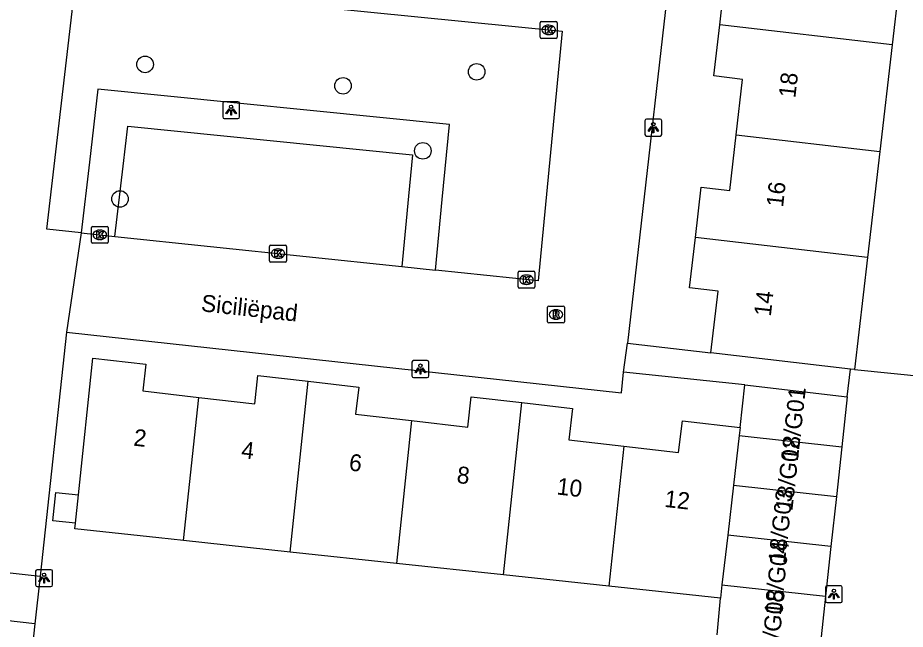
# Model space of a CAD drawing. Extents: x 162082 to 163393, y 388091 to 388632.
# Drawn here: x 162796.9 to 162849.3, y 388507 to 388543.1 of the extents above; entities that cross this region are included whole.
import ezdxf

# ---------------------------------------------------------------- set-up
doc = ezdxf.new("R2010")
doc.units = 0
for name, color, linetype in [('IMGEO_Boom', 7, 'Continuous'), ('IMGEO_Groenvoorziening', 7, 'Continuous'), ('IMGEO_Kolk', 7, 'Continuous'), ('IMGEO_Lichtpunt', 7, 'Continuous'), ('IMGEO_Openbare_ruimte_label', 7, 'Continuous'), ('IMGEO_Pand', 7, 'Continuous'), ('IMGEO_Pand_nummerreeks', 7, 'Continuous'), ('IMGEO_Parkeervlak_open', 7, 'Continuous'), ('IMGEO_Rijbaan_lokaal_open', 7, 'Continuous'), ('IMGEO_Rioolput', 7, 'Continuous')]:
    doc.layers.add(name, color=color, linetype=linetype)

msp = doc.modelspace()

# ---------------------------------------------------------------- linework, layer by layer
at = {"layer": 'IMGEO_Boom'}
for centre in [(162804.399, 388540.363), (162824.005, 388539.924), (162816.105, 388539.099), (162820.824, 388535.256), (162802.914, 388532.415)]:
    msp.add_circle(centre, 0.489, dxfattribs=at)
at = {"layer": 'IMGEO_Groenvoorziening'}
msp.add_lwpolyline([(162802.616, 388530.2), (162803.099, 388534.35), (162803.373, 388536.707), (162820.215, 388535.02), (162819.98, 388532.58), (162819.581, 388528.417)], dxfattribs=at)
at = {"layer": 'IMGEO_Kolk'}
for p, q in [((162827.765, 388541.975), (162827.765, 388542.827)), ((162827.84, 388542.901), (162828.692, 388542.901)), ((162828.766, 388542.827), (162828.766, 388541.975)), ((162828.253, 388542.681), (162828.278, 388542.681)), ((162828.692, 388541.901), (162827.84, 388541.901)), ((162828.276, 388542.121), (162828.251, 388542.121)), ((162801.299, 388530.795), (162802.151, 388530.795)), ((162801.224, 388529.869), (162801.224, 388530.721)), ((162801.712, 388530.575), (162801.737, 388530.575)), ((162802.225, 388530.721), (162802.225, 388529.869)), ((162802.151, 388529.795), (162801.299, 388529.795)), ((162801.735, 388530.015), (162801.71, 388530.015)), ((162811.833, 388529.688), (162812.685, 388529.688)), ((162811.758, 388528.762), (162811.758, 388529.614)), ((162812.246, 388529.468), (162812.271, 388529.468)), ((162812.759, 388529.614), (162812.759, 388528.762)), ((162812.685, 388528.688), (162811.833, 388528.688)), ((162812.269, 388528.908), (162812.244, 388528.908)), ((162826.527, 388528.143), (162827.379, 388528.143)), ((162826.452, 388527.217), (162826.452, 388528.069)), ((162826.94, 388527.923), (162826.965, 388527.923)), ((162827.453, 388528.069), (162827.453, 388527.217)), ((162827.379, 388527.143), (162826.527, 388527.143)), ((162826.963, 388527.363), (162826.938, 388527.363))]:
    msp.add_line(p, q, dxfattribs=at)
for points in [[(162827.765, 388541.975), (162827.765, 388542.827)], [(162827.84, 388542.901), (162828.692, 388542.901)], [(162828.766, 388542.827), (162828.766, 388541.975)], [(162828.086, 388542.601), (162828.209, 388542.601), (162828.209, 388542.45), (162828.339, 388542.601), (162828.503, 388542.601), (162828.357, 388542.45), (162828.51, 388542.201), (162828.358, 388542.201), (162828.273, 388542.365), (162828.209, 388542.298), (162828.209, 388542.201), (162828.086, 388542.201), (162828.086, 388542.601)], [(162828.692, 388541.901), (162827.84, 388541.901)], [(162801.299, 388530.795), (162802.151, 388530.795)], [(162801.224, 388529.869), (162801.224, 388530.721)], [(162801.545, 388530.495), (162801.668, 388530.495), (162801.668, 388530.344), (162801.798, 388530.495), (162801.962, 388530.495), (162801.816, 388530.344), (162801.969, 388530.095), (162801.817, 388530.095), (162801.732, 388530.259), (162801.668, 388530.192), (162801.668, 388530.095), (162801.545, 388530.095), (162801.545, 388530.495)], [(162802.225, 388530.721), (162802.225, 388529.869)], [(162802.151, 388529.795), (162801.299, 388529.795)], [(162811.833, 388529.688), (162812.685, 388529.688)], [(162811.758, 388528.762), (162811.758, 388529.614)], [(162812.079, 388529.388), (162812.202, 388529.388), (162812.202, 388529.237), (162812.332, 388529.388), (162812.496, 388529.388), (162812.35, 388529.237), (162812.503, 388528.988), (162812.351, 388528.988), (162812.266, 388529.152), (162812.202, 388529.085), (162812.202, 388528.988), (162812.079, 388528.988), (162812.079, 388529.388)], [(162812.759, 388529.614), (162812.759, 388528.762)], [(162812.685, 388528.688), (162811.833, 388528.688)], [(162826.527, 388528.143), (162827.379, 388528.143)], [(162826.452, 388527.217), (162826.452, 388528.069)], [(162826.773, 388527.843), (162826.896, 388527.843), (162826.896, 388527.692), (162827.026, 388527.843), (162827.19, 388527.843), (162827.044, 388527.692), (162827.197, 388527.443), (162827.045, 388527.443), (162826.96, 388527.607), (162826.896, 388527.54), (162826.896, 388527.443), (162826.773, 388527.443), (162826.773, 388527.843)], [(162827.453, 388528.069), (162827.453, 388527.217)], [(162827.379, 388527.143), (162826.527, 388527.143)]]:
    msp.add_lwpolyline(points, dxfattribs=at)
for centre, start, end in [((162827.842, 388542.825), 91.552, 178.448), ((162827.842, 388542.825), 91.552, 178.448), ((162828.69, 388542.825), 1.552, 88.448), ((162828.69, 388542.825), 1.552, 88.448), ((162827.842, 388541.977), 181.552, 268.448), ((162827.842, 388541.977), 181.552, 268.448), ((162828.69, 388541.977), 271.552, 358.448), ((162828.69, 388541.977), 271.552, 358.448), ((162801.301, 388530.719), 91.552, 178.448), ((162801.301, 388530.719), 91.552, 178.448), ((162802.149, 388530.719), 1.552, 88.448), ((162802.149, 388530.719), 1.552, 88.448), ((162801.301, 388529.871), 181.552, 268.448), ((162801.301, 388529.871), 181.552, 268.448), ((162802.149, 388529.871), 271.552, 358.448), ((162802.149, 388529.871), 271.552, 358.448), ((162811.835, 388529.612), 91.552, 178.448), ((162811.835, 388529.612), 91.552, 178.448), ((162812.683, 388529.612), 1.552, 88.448), ((162812.683, 388529.612), 1.552, 88.448), ((162811.835, 388528.764), 181.552, 268.448), ((162811.835, 388528.764), 181.552, 268.448), ((162812.683, 388528.764), 271.552, 358.448), ((162812.683, 388528.764), 271.552, 358.448), ((162826.529, 388528.067), 91.552, 178.448), ((162826.529, 388528.067), 91.552, 178.448), ((162827.377, 388528.067), 1.552, 88.448), ((162827.377, 388528.067), 1.552, 88.448), ((162826.529, 388527.219), 181.552, 268.448), ((162826.529, 388527.219), 181.552, 268.448), ((162827.377, 388527.219), 271.552, 358.448), ((162827.377, 388527.219), 271.552, 358.448)]:
    msp.add_arc(centre, 0.0765, start, end, dxfattribs=at)
for centre, major_axis, ratio, start_param, end_param in [((162828.252, 388542.401), (-0.387, 0.002), 0.722429, 4.712389, 7.853982), ((162828.277, 388542.401), (-0.39, 0.002), 0.717154, 1.570796, 4.712389), ((162801.711, 388530.295), (-0.387, 0.002), 0.722429, 4.712389, 7.853982), ((162801.736, 388530.295), (-0.39, 0.002), 0.717154, 1.570796, 4.712389), ((162812.245, 388529.188), (-0.387, 0.002), 0.722429, 4.712389, 7.853982), ((162812.27, 388529.188), (-0.39, 0.002), 0.717154, 1.570796, 4.712389), ((162826.939, 388527.643), (-0.387, 0.002), 0.722429, 4.712389, 7.853982), ((162826.964, 388527.643), (-0.39, 0.002), 0.717154, 1.570796, 4.712389)]:
    msp.add_ellipse(centre, major_axis=major_axis, ratio=ratio, start_param=start_param, end_param=end_param, dxfattribs=at)
at = {"layer": 'IMGEO_Lichtpunt'}
for p, q in [((162809.891, 388538.162), (162809.083, 388538.162)), ((162809.891, 388538.162), (162809.083, 388538.162)), ((162808.989, 388538.067), (162808.989, 388537.26)), ((162808.989, 388538.067), (162808.989, 388537.26)), ((162809.985, 388537.26), (162809.985, 388538.067)), ((162809.985, 388537.26), (162809.985, 388538.067)), ((162809.083, 388537.166), (162809.891, 388537.166)), ((162809.083, 388537.166), (162809.891, 388537.166)), ((162833.955, 388537.033), (162833.955, 388536.226)), ((162833.955, 388537.033), (162833.955, 388536.226)), ((162834.857, 388537.128), (162834.049, 388537.128)), ((162834.857, 388537.128), (162834.049, 388537.128)), ((162834.951, 388536.226), (162834.951, 388537.033)), ((162834.951, 388536.226), (162834.951, 388537.033)), ((162834.049, 388536.132), (162834.857, 388536.132)), ((162834.049, 388536.132), (162834.857, 388536.132)), ((162821.085, 388522.865), (162820.277, 388522.865)), ((162821.085, 388522.865), (162820.277, 388522.865)), ((162820.183, 388522.77), (162820.183, 388521.963)), ((162820.183, 388522.77), (162820.183, 388521.963)), ((162821.179, 388521.963), (162821.179, 388522.77)), ((162821.179, 388521.963), (162821.179, 388522.77)), ((162820.277, 388521.869), (162821.085, 388521.869)), ((162820.277, 388521.869), (162821.085, 388521.869)), ((162797.927, 388510.421), (162797.927, 388509.614)), ((162797.927, 388510.421), (162797.927, 388509.614)), ((162798.829, 388510.516), (162798.021, 388510.516)), ((162798.829, 388510.516), (162798.021, 388510.516)), ((162798.923, 388509.614), (162798.923, 388510.421)), ((162798.923, 388509.614), (162798.923, 388510.421)), ((162798.021, 388509.52), (162798.829, 388509.52)), ((162798.021, 388509.52), (162798.829, 388509.52)), ((162844.63, 388509.471), (162844.63, 388508.664)), ((162844.63, 388509.471), (162844.63, 388508.664)), ((162845.532, 388509.566), (162844.724, 388509.566)), ((162845.532, 388509.566), (162844.724, 388509.566)), ((162845.626, 388508.664), (162845.626, 388509.471)), ((162845.626, 388508.664), (162845.626, 388509.471)), ((162844.724, 388508.57), (162845.532, 388508.57)), ((162844.724, 388508.57), (162845.532, 388508.57))]:
    msp.add_line(p, q, dxfattribs=at)
for points in [[(162809.363, 388537.731), (162809.402, 388537.703), (162809.214, 388537.441), (162809.176, 388537.468), (162809.363, 388537.731)], [(162809.465, 388537.683), (162809.512, 388537.683), (162809.512, 388537.361), (162809.465, 388537.361), (162809.465, 388537.683)], [(162809.575, 388537.703), (162809.613, 388537.73), (162809.8, 388537.468), (162809.761, 388537.44), (162809.575, 388537.703)], [(162834.329, 388536.697), (162834.368, 388536.669), (162834.18, 388536.407), (162834.142, 388536.434), (162834.329, 388536.697)], [(162834.431, 388536.649), (162834.478, 388536.649), (162834.478, 388536.327), (162834.431, 388536.327), (162834.431, 388536.649)], [(162834.541, 388536.669), (162834.579, 388536.696), (162834.766, 388536.434), (162834.727, 388536.406), (162834.541, 388536.669)], [(162820.557, 388522.434), (162820.596, 388522.406), (162820.408, 388522.144), (162820.37, 388522.171), (162820.557, 388522.434)], [(162820.659, 388522.386), (162820.706, 388522.386), (162820.706, 388522.064), (162820.659, 388522.064), (162820.659, 388522.386)], [(162820.769, 388522.406), (162820.807, 388522.433), (162820.994, 388522.171), (162820.955, 388522.143), (162820.769, 388522.406)], [(162798.301, 388510.085), (162798.34, 388510.057), (162798.152, 388509.795), (162798.114, 388509.822), (162798.301, 388510.085)], [(162798.403, 388510.037), (162798.45, 388510.037), (162798.45, 388509.715), (162798.403, 388509.715), (162798.403, 388510.037)], [(162798.513, 388510.057), (162798.551, 388510.084), (162798.738, 388509.822), (162798.699, 388509.794), (162798.513, 388510.057)], [(162845.004, 388509.135), (162845.043, 388509.107), (162844.855, 388508.845), (162844.817, 388508.872), (162845.004, 388509.135)], [(162845.106, 388509.087), (162845.153, 388509.087), (162845.153, 388508.765), (162845.106, 388508.765), (162845.106, 388509.087)], [(162845.216, 388509.107), (162845.254, 388509.134), (162845.441, 388508.872), (162845.402, 388508.844), (162845.216, 388509.107)]]:
    msp.add_lwpolyline(points, dxfattribs=at)
for centre in [(162809.488, 388537.865), (162834.454, 388536.831), (162820.682, 388522.568), (162798.426, 388510.219), (162845.129, 388509.269)]:
    msp.add_circle(centre, 0.0994, dxfattribs=at)
for centre, start, end in [((162809.083, 388538.067), 90, 180), ((162809.083, 388538.067), 90, 180), ((162809.891, 388538.067), 0, 90), ((162809.891, 388538.067), 0, 90), ((162809.083, 388537.26), 180, 270), ((162809.083, 388537.26), 180, 270), ((162809.891, 388537.26), 270, 0), ((162809.891, 388537.26), 270, 360), ((162834.049, 388537.033), 90, 180), ((162834.049, 388537.033), 90, 180), ((162834.857, 388537.033), 0, 90), ((162834.857, 388537.033), 0, 90), ((162834.049, 388536.226), 180, 270), ((162834.049, 388536.226), 180, 270), ((162834.857, 388536.226), 270, 0), ((162834.857, 388536.226), 270, 360), ((162820.277, 388522.77), 90, 180), ((162820.277, 388522.77), 90, 180), ((162821.085, 388522.77), 0, 90), ((162821.085, 388522.77), 0, 90), ((162820.277, 388521.963), 180, 270), ((162820.277, 388521.963), 180, 270), ((162821.085, 388521.963), 270, 0), ((162821.085, 388521.963), 270, 360), ((162798.021, 388510.421), 90, 180), ((162798.021, 388510.421), 90, 180), ((162798.829, 388510.421), 0, 90), ((162798.829, 388510.421), 0, 90), ((162798.021, 388509.614), 180, 270), ((162798.021, 388509.614), 180, 270), ((162798.829, 388509.614), 270, 0), ((162798.829, 388509.614), 270, 360), ((162844.724, 388509.471), 90, 180), ((162844.724, 388509.471), 90, 180), ((162845.532, 388509.471), 0, 90), ((162845.532, 388509.471), 0, 90), ((162844.724, 388508.664), 180, 270), ((162844.724, 388508.664), 180, 270), ((162845.532, 388508.664), 270, 0), ((162845.532, 388508.664), 270, 360)]:
    msp.add_arc(centre, 0.0946, start, end, dxfattribs=at)
at = {"layer": 'IMGEO_Pand'}
for points in [[(162838.377, 388542.695), (162838.727, 388545.709), (162840.34, 388545.521), (162840.759, 388549.127), (162849.326, 388547.99), (162848.573, 388541.511)], [(162839.354, 388536.202), (162839.735, 388539.481), (162838.026, 388539.679), (162838.377, 388542.695)], [(162848.573, 388541.511), (162838.377, 388542.695)], [(162848.573, 388541.511), (162847.842, 388535.217)], [(162836.941, 388530.14), (162837.287, 388533.119), (162838.973, 388532.923), (162839.354, 388536.202)], [(162839.354, 388536.202), (162847.842, 388535.217)], [(162847.842, 388535.217), (162847.115, 388528.959)], [(162837.857, 388523.317), (162838.281, 388526.963), (162836.594, 388527.159), (162836.941, 388530.14)], [(162847.115, 388528.959), (162836.941, 388530.14)], [(162847.115, 388528.959), (162846.345, 388522.331)], [(162800.456, 388514.94), (162801.314, 388523.014), (162804.442, 388522.65), (162804.259, 388521.081), (162807.57, 388520.696)], [(162846.104, 388522.359), (162837.857, 388523.317)], [(162846.345, 388522.331), (162846.104, 388522.359)], [(162807.57, 388520.696), (162810.881, 388520.312), (162811.076, 388521.99), (162814.052, 388521.644)], [(162812.971, 388511.557), (162814.052, 388521.644)], [(162814.052, 388521.644), (162817.032, 388521.298), (162816.847, 388519.711), (162820.162, 388519.326)], [(162839.583, 388518.917), (162839.729, 388520.172), (162839.874, 388521.427)], [(162839.874, 388521.427), (162845.919, 388520.725)], [(162806.664, 388512.234), (162807.57, 388520.696)], [(162820.162, 388519.326), (162823.481, 388518.941), (162823.689, 388520.733), (162826.682, 388520.386)], [(162825.591, 388510.203), (162826.682, 388520.386)], [(162826.682, 388520.386), (162829.677, 388520.038), (162829.462, 388518.186), (162832.705, 388517.81)], [(162845.919, 388520.725), (162845.598, 388517.781)], [(162820.162, 388519.326), (162819.257, 388510.883)], [(162832.705, 388517.81), (162835.951, 388517.433), (162836.169, 388519.314), (162839.583, 388518.917)], [(162839.583, 388518.917), (162839.528, 388518.442)], [(162839.528, 388518.442), (162839.189, 388515.499)], [(162839.528, 388518.442), (162845.598, 388517.781)], [(162832.705, 388517.81), (162831.819, 388509.535)], [(162845.598, 388517.781), (162845.278, 388514.836)], [(162800.278, 388513.261), (162798.948, 388513.403), (162799.127, 388515.081), (162800.456, 388514.94)], [(162839.189, 388515.499), (162838.85, 388512.557)], [(162839.189, 388515.499), (162845.278, 388514.836)], [(162800.278, 388513.261), (162800.456, 388514.94)], [(162845.278, 388514.836), (162844.957, 388511.892)], [(162806.664, 388512.234), (162805.214, 388512.39), (162800.242, 388512.924), (162800.278, 388513.261)], [(162838.85, 388512.557), (162838.511, 388509.615)], [(162844.957, 388511.892), (162838.85, 388512.557)], [(162812.971, 388511.557), (162806.664, 388512.234)], [(162844.957, 388511.892), (162844.636, 388508.948)], [(162819.257, 388510.883), (162812.971, 388511.557)], [(162825.591, 388510.203), (162819.257, 388510.883)], [(162831.819, 388509.535), (162825.591, 388510.203)], [(162838.42, 388508.826), (162831.819, 388509.535)], [(162838.511, 388509.615), (162838.42, 388508.826)], [(162838.511, 388509.615), (162844.636, 388508.948)], [(162838.238, 388506.665), (162838.42, 388508.826)], [(162844.636, 388508.948), (162844.315, 388506.003)]]:
    msp.add_lwpolyline(points, dxfattribs=at)
at = {"layer": 'IMGEO_Parkeervlak_open'}
msp.add_lwpolyline([(162821.57, 388528.208), (162821.971, 388532.389), (162822.396, 388536.811), (162801.614, 388538.893), (162801.112, 388534.581), (162800.627, 388530.409)], dxfattribs=at)
at = {"layer": 'IMGEO_Rijbaan_lokaal_open'}
for points in [[(162836.053, 388551.411), (162832.924, 388523.891)], [(162800.627, 388530.409), (162798.588, 388530.623), (162800.285, 388545.207)], [(162800.285, 388545.207), (162829.053, 388542.324), (162827.637, 388527.57), (162821.57, 388528.208)], [(162800.627, 388530.409), (162799.75, 388524.546)], [(162800.627, 388530.409), (162802.616, 388530.2)], [(162802.616, 388530.2), (162819.581, 388528.417)], [(162819.581, 388528.417), (162821.57, 388528.208)], [(162799.75, 388524.546), (162798.188, 388510.125)], [(162799.75, 388524.546), (162832.576, 388520.969), (162832.688, 388522.19)], [(162832.688, 388522.19), (162832.924, 388523.891)], [(162832.924, 388523.891), (162837.857, 388523.317)], [(162845.919, 388520.725), (162846.104, 388522.359)], [(162839.874, 388521.427), (162832.688, 388522.19)], [(162846.345, 388522.331), (162857.085, 388521.261)], [(162790.361, 388511.004), (162798.188, 388510.125)], [(162798.188, 388510.125), (162797.884, 388507.321)], [(162797.884, 388507.321), (162790.046, 388508.201)], [(162797.884, 388507.321), (162797.333, 388502.233)]]:
    msp.add_lwpolyline(points, dxfattribs=at)
at = {"layer": 'IMGEO_Rioolput'}
for p, q in [((162828.197, 388525.163), (162828.197, 388526.015)), ((162828.272, 388526.089), (162829.124, 388526.089)), ((162829.198, 388526.015), (162829.198, 388525.163)), ((162828.685, 388525.869), (162828.71, 388525.869)), ((162829.124, 388525.089), (162828.272, 388525.089)), ((162828.708, 388525.309), (162828.683, 388525.309))]:
    msp.add_line(p, q, dxfattribs=at)
for points in [[(162828.197, 388525.163), (162828.197, 388526.015)], [(162828.272, 388526.089), (162829.124, 388526.089)], [(162829.198, 388526.015), (162829.198, 388525.163)], [(162828.786, 388525.787), (162828.534, 388525.789), (162828.534, 388525.389)], [(162828.534, 388525.389), (162828.658, 388525.389), (162828.658, 388525.551), (162828.669, 388525.551)], [(162828.712, 388525.708), (162828.658, 388525.708), (162828.658, 388525.627)], [(162828.658, 388525.627), (162828.71, 388525.627)], [(162828.716, 388525.522), (162828.787, 388525.389), (162828.927, 388525.389), (162828.862, 388525.515)], [(162829.124, 388525.089), (162828.272, 388525.089)]]:
    msp.add_lwpolyline(points, dxfattribs=at)
for centre, radius, start, end in [((162828.274, 388526.013), 0.0765, 91.552, 178.448), ((162828.274, 388526.013), 0.0765, 91.552, 178.448), ((162829.122, 388526.013), 0.0765, 1.552, 88.448), ((162829.122, 388526.013), 0.0765, 1.552, 88.448), ((162828.668, 388525.498), 0.0533, 26.0293, 88.6989), ((162828.694, 388525.816), 0.19, 274.7715, 282.9687), ((162828.718, 388525.612), 0.0964, 77.0061, 93.1865), ((162828.732, 388525.669), 0.0378, 276.6634, 79.6772), ((162828.785, 388525.677), 0.109, 350.3612, 89.416), ((162828.783, 388525.677), 0.112, 277.5842, 350.9817), ((162828.767, 388525.462), 0.108, 29.5134, 73.7905), ((162828.274, 388525.165), 0.0765, 181.552, 268.448), ((162828.274, 388525.165), 0.0765, 181.552, 268.448), ((162829.122, 388525.165), 0.0765, 271.552, 358.448), ((162829.122, 388525.165), 0.0765, 271.552, 358.448)]:
    msp.add_arc(centre, radius, start, end, dxfattribs=at)
for centre, major_axis, ratio, start_param, end_param in [((162828.684, 388525.589), (-0.387, 0.002), 0.722429, 4.712389, 7.853982), ((162828.709, 388525.589), (-0.39, 0.002), 0.717154, 1.570796, 4.712389)]:
    msp.add_ellipse(centre, major_axis=major_axis, ratio=ratio, start_param=start_param, end_param=end_param, dxfattribs=at)

# ---------------------------------------------------------------- texts
at = {"layer": 'IMGEO_Openbare_ruimte_label'}
msp.add_text('Siciliëpad', height=1, rotation=353.799, dxfattribs=at).set_placement((162807.678, 388525.786))
at = {"layer": 'IMGEO_Pand_nummerreeks'}
for s, rotation, p in [('18', 83.5848, (162842.849, 388538.354)), ('16', 83.5848, (162842.122, 388531.899)), ('14', 83.5848, (162841.397, 388525.446)), ('18/G01', 83.7061, (162842.996, 388516.898)), ('2', 353.4224, (162803.682, 388517.848)), ('18/G02', 83.7061, (162842.671, 388513.949)), ('4', 353.4243, (162810.053, 388517.114)), ('6', 353.4243, (162816.423, 388516.38)), ('8', 353.4243, (162822.796, 388515.644)), ('10', 353.4243, (162828.71, 388514.964)), ('12', 353.4243, (162835.074, 388514.23)), ('18/G03', 83.7061, (162842.234, 388510.849)), ('18/G04', 83.7061, (162841.996, 388507.799)), ('18/G05', 83.7061, (162841.759, 388504.948))]:
    msp.add_text(s, height=1, rotation=rotation, dxfattribs=at).set_placement(p)

doc.saveas('drawing.dxf')
